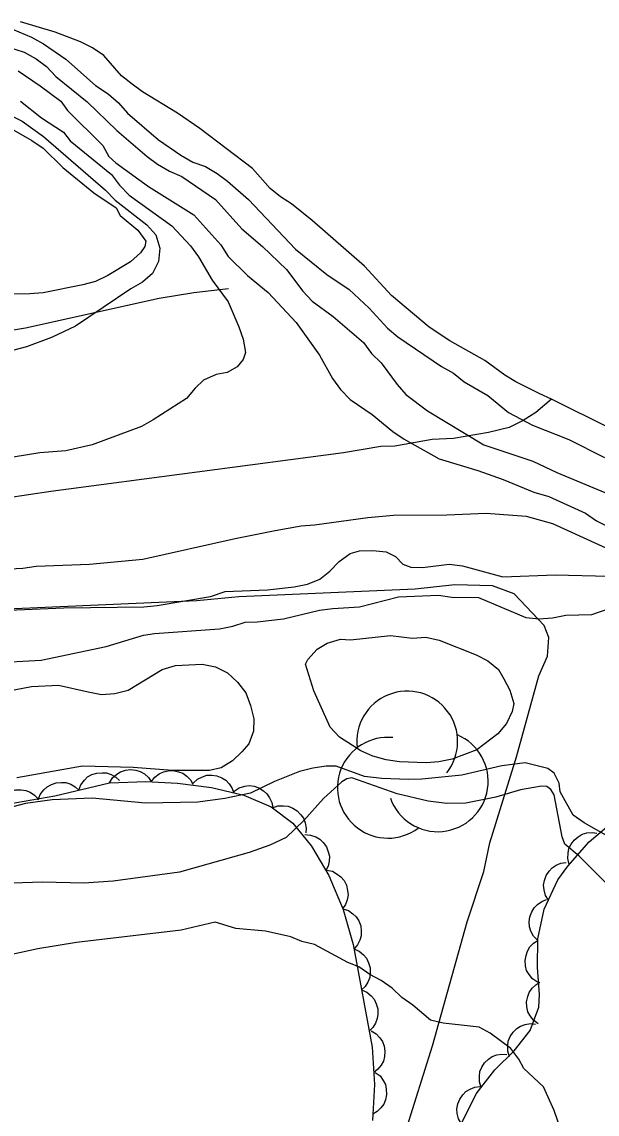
# Model space of a CAD drawing. Extents: x 336540 to 340074, y 5572036 to 5573747.
# Drawn here: x 338688.2 to 338729.6, y 5572928.7 to 5573007.2 of the extents above; entities that cross this region are included whole.
import ezdxf

# ---------------------------------------------------------------- set-up
doc = ezdxf.new("R2010")
doc.units = 0
for name, color, linetype in [('Niveau 1', 7, 'Continuous'), ('Niveau 2', 7, 'Continuous'), ('Niveau 22', 7, 'Continuous'), ('Niveau 4', 7, 'Continuous'), ('Niveau 44', 7, 'Continuous')]:
    doc.layers.add(name, color=color, linetype=linetype)

msp = doc.modelspace()

# ---------------------------------------------------------------- linework, layer by layer
at = {"layer": 'Niveau 1'}
for points in [[(338687.38, 5573000.46), (338688.24, 5573000.02), (338689.78, 5572998.93), (338694.25, 5572995.07), (338694.93, 5572994.35), (338697.22, 5572992.59), (338697.85, 5572991.87), (338698.15, 5572990.91), (338698.05, 5572989.95), (338697.62, 5572989.09), (338696.89, 5572988.46), (338696.05, 5572987.99), (338692.09, 5572985.3), (338690.36, 5572984.47), (338688.56, 5572983.81), (338687.66, 5572983.57)], [(338686.11, 5572964.84), (338691.24, 5572965.06), (338696.99, 5572965.13), (338697.95, 5572965.21), (338701.78, 5572965.86), (338702.84, 5572966.22), (338705.89, 5572966.34), (338707.8, 5572966.55), (338708.76, 5572966.74), (338709.66, 5572967.1), (338710.38, 5572967.68), (338711.05, 5572968.37), (338711.83, 5572968.95), (338712.5, 5572969.14), (338713.46, 5572969.16), (338714.42, 5572969.07), (338715.1, 5572968.74), (338715.62, 5572968.19), (338716.19, 5572967.97), (338717.04, 5572967.94), (338718.95, 5572968.2), (338719.91, 5572968.06), (338722.8, 5572967.27), (338726.58, 5572967.41), (338730.42, 5572967.32)], [(338730.38, 5572945.11), (338728.29, 5572947.21), (338727.27, 5572948.07), (338727.08, 5572948.59), (338726.49, 5572951.61), (338726.27, 5572951.98), (338725.97, 5572952.2), (338725.58, 5572952.23), (338724.09, 5572951.96), (338722.31, 5572951.43), (338720.15, 5572951.02), (338718.77, 5572950.98), (338717.43, 5572951.16), (338715.2, 5572951.68), (338711.94, 5572952.84), (338711.59, 5572952.76), (338711.24, 5572952.54), (338709.92, 5572951.34), (338708.49, 5572949.77), (338707.22, 5572948.55), (338706.06, 5572947.98), (338704.57, 5572947.47), (338699.57, 5572946.05), (338694.78, 5572945.41), (338692.68, 5572945.27), (338689.72, 5572945.33), (338680.4, 5572945.01)]]:
    msp.add_lwpolyline(points, dxfattribs=at)
at = {"layer": 'Niveau 2'}
for points in [[(338687.1, 5573006.83), (338688.92, 5573006.08), (338689.78, 5573005.58), (338691.38, 5573004.49), (338693.51, 5573002.6), (338694.43, 5573002), (338695.17, 5573001.34), (338695.81, 5573000.61), (338698.05, 5572998.68), (338699.65, 5572997.58), (338700.51, 5572997.09), (338701.42, 5572996.77), (338702.28, 5572996.27), (338703.02, 5572995.72), (338704.52, 5572994.4), (338707.91, 5572990.84), (338710.15, 5572989.02), (338711.76, 5572987.92), (338713.19, 5572986.59), (338714.52, 5572985.15), (338715.26, 5572984.54), (338718.41, 5572982.4), (338719.27, 5572981.91), (338720.02, 5572981.3), (338721.73, 5572980.31)], [(338686.57, 5573005.57), (338688.39, 5573004.99), (338689.25, 5573004.5), (338689.99, 5573003.95), (338690.68, 5573003.23), (338692.92, 5573001.41), (338695.05, 5572999.36), (338697.23, 5572997.48), (338697.97, 5572996.93), (338698.83, 5572996.44), (338699.74, 5572996.06), (338702.14, 5572994.41), (338704.05, 5572992.3), (338705.54, 5572991.03)], [(338687.95, 5573003.65), (338689.55, 5573002.56), (338691.04, 5573001.46), (338691.5, 5573000.79), (338694.06, 5572998.27), (338694.47, 5572997.48), (338694.98, 5572997.04), (338697.33, 5572995.34), (338700.58, 5572993.31), (338702.54, 5572991.15), (338703.06, 5572990.31), (338704.44, 5572988.93), (338705.93, 5572987.71), (338707.95, 5572985.55), (338709.62, 5572983.21), (338710.56, 5572981.53), (338711.13, 5572980.75), (338711.82, 5572980.03), (338713.42, 5572978.94), (338714.91, 5572977.72), (338715.71, 5572977.18), (338718.22, 5572975.76), (338721.01, 5572974.91), (338722.83, 5572974.27), (338725.04, 5572973.36), (338726.12, 5572973.05), (338728.74, 5572971.86), (338729.54, 5572971.31), (338730.4, 5572970.87)], [(338688.14, 5573001.48), (338689.63, 5573000.27), (338691.23, 5572999.23), (338691.69, 5572998.62), (338694.67, 5572996.2), (338695.25, 5572995.42), (338695.94, 5572994.7), (338699.02, 5572992.5), (338700.34, 5572991.06), (338700.92, 5572990.28), (338701.91, 5572988.61), (338703.06, 5572987.05), (338703.83, 5572985.25), (338704.13, 5572984.36), (338704.31, 5572983.4), (338704.15, 5572982.89), (338703.71, 5572982.37), (338702.98, 5572981.96), (338702.19, 5572981.83), (338701.29, 5572981.41), (338700.68, 5572980.83), (338700.07, 5572980.09), (338697.67, 5572978.56), (338696.83, 5572978.09), (338693.29, 5572976.77), (338691.38, 5572976.34), (338689.52, 5572976.18), (338685.8, 5572975.59)], [(338686.45, 5573000.05), (338688.95, 5572998.63), (338689.75, 5572998.09), (338691.18, 5572996.7), (338693.41, 5572994.89), (338695.01, 5572993.8), (338695.3, 5572993.24), (338696.56, 5572992.19), (338697.13, 5572991.41), (338697.08, 5572991.02), (338696.75, 5572990.56), (338696.03, 5572989.92), (338694.41, 5572988.93), (338693.52, 5572988.51), (338692.62, 5572988.27), (338689.75, 5572987.7), (338688.79, 5572987.62), (338683.16, 5572987.55)], [(338705.54, 5572991.03), (338707.26, 5572989.37), (338708.42, 5572987.81), (338709.11, 5572987.09), (338710.6, 5572985.99), (338712.78, 5572984.11), (338713.36, 5572983.33), (338714.05, 5572982.66), (338715.2, 5572981.1), (338715.84, 5572980.38), (338717.38, 5572979.22), (338721.44, 5572976.76), (338724.96, 5572975.6), (338726.68, 5572974.78), (338730.15, 5572973.33)], [(338721.73, 5572980.31), (338723.22, 5572979.1), (338724.94, 5572978.17), (338727.56, 5572977.15), (338730.12, 5572975.85)], [(338686.38, 5572967.8), (338688.3, 5572967.9), (338689.26, 5572968.04), (338693.09, 5572968.18), (338696.93, 5572968.54), (338703.57, 5572970.04), (338706.44, 5572970.61), (338708.3, 5572970.94), (338709.26, 5572971.01), (338713.09, 5572971.55), (338714.95, 5572971.7), (338718.79, 5572971.73)], [(338718.79, 5572971.73), (338721.61, 5572971.85), (338724.49, 5572971.63), (338726.37, 5572971.1), (338730.8, 5572969.11), (338733.53, 5572968.03), (338735.46, 5572967.62), (338738.18, 5572966.61), (338743.69, 5572964.81), (338745.62, 5572964.23), (338746.81, 5572963.97), (338747.61, 5572963.54), (338748.52, 5572963.22), (338750.17, 5572962.29), (338754.71, 5572960.52), (338755.62, 5572960.26), (338757.44, 5572959.57), (338760.28, 5572958.72), (338762.09, 5572958.03), (338766.53, 5572956.09), (338771.29, 5572954.84), (338773.11, 5572954.2), (338775.03, 5572953.68), (338776.85, 5572952.98)], [(338686.07, 5572961.09), (338689.62, 5572961.28), (338694.28, 5572962.28), (338696.98, 5572963.08), (338697.77, 5572963.21), (338702.44, 5572963.53), (338703.39, 5572963.72), (338704.29, 5572964.03), (338705.14, 5572964.04), (338707.05, 5572964.25), (338709.63, 5572964.87), (338710.59, 5572965.01), (338712.51, 5572965.11), (338715.31, 5572965.84), (338718.19, 5572965.96), (338719.15, 5572965.81), (338721.06, 5572965.8), (338724.47, 5572964.35), (338725.43, 5572964.26), (338726.39, 5572964.33), (338727.34, 5572964.52), (338729.2, 5572964.57), (338731.84, 5572965.47)], [(338716.31, 5572962.86), (338717.27, 5572962.93), (338718.23, 5572962.73), (338720.89, 5572961.66), (338721.74, 5572961.23), (338722.49, 5572960.62), (338722.89, 5572959.95), (338723.3, 5572959.12), (338723.6, 5572958.17), (338723.49, 5572957.6), (338723.06, 5572956.74), (338722.45, 5572956), (338720.95, 5572954.84), (338719.16, 5572954.18), (338718.2, 5572953.99), (338717.3, 5572953.91), (338715.38, 5572953.98), (338714.42, 5572954.13), (338713.46, 5572954.39), (338712.61, 5572954.77), (338711.07, 5572955.75), (338710.39, 5572956.47), (338709.22, 5572959.09), (338708.62, 5572961), (338708.79, 5572961.34), (338709.45, 5572962.09), (338710.18, 5572962.5), (338711.13, 5572962.8), (338711.86, 5572962.76), (338714.73, 5572963.05), (338716.31, 5572962.86)], [(338693, 5572959.02), (338693.96, 5572958.82), (338694.91, 5572958.9), (338695.87, 5572959.14), (338698.32, 5572960.61), (338699.27, 5572960.91), (338701.19, 5572961.01), (338702.15, 5572960.8), (338703, 5572960.37), (338703.74, 5572959.71), (338704.32, 5572958.93), (338704.67, 5572958.04), (338704.91, 5572957.08), (338704.87, 5572956.18), (338704.55, 5572955.27), (338704.05, 5572954.7), (338703.38, 5572954.06), (338702.55, 5572953.54), (338701.71, 5572953.35), (338699.06, 5572953.35), (338696.24, 5572953.57), (338692.58, 5572953.66), (338687.86, 5572952.82)], [(338684.27, 5572958.5), (338688.93, 5572959.39), (338690.85, 5572959.48), (338693, 5572959.02)], [(338731.16, 5572948.19), (338728.65, 5572949.6), (338727.86, 5572950.15), (338726.93, 5572951.82), (338726.86, 5572952.44), (338726.51, 5572953.17), (338726.05, 5572953.49), (338724.41, 5572953.91), (338722.73, 5572953.7), (338719.86, 5572953.02), (338716.99, 5572952.73), (338716.03, 5572952.71), (338714.12, 5572952.78), (338712.87, 5572952.93), (338710.83, 5572953.67), (338710.1, 5572953.66), (338709.14, 5572953.52), (338708.19, 5572953.28), (338706.4, 5572952.56), (338704.66, 5572951.73), (338702.81, 5572951.35), (338700.89, 5572951.09), (338697.12, 5572951.01), (338693.28, 5572951.37), (338690.41, 5572951.26), (338688.49, 5572950.99), (338686.64, 5572950.5)], [(338728.49, 5572923.17), (338726.49, 5572928.92), (338725.73, 5572930.62), (338724.32, 5572931.93), (338723.97, 5572932.6), (338723.39, 5572933.38), (338721.9, 5572934.47), (338721.11, 5572934.91), (338718.51, 5572935.19), (338717.6, 5572935.4), (338716.34, 5572936.5), (338715.54, 5572937.05), (338714.85, 5572937.71), (338714.05, 5572938.26), (338713.25, 5572938.69), (338712.46, 5572939.24), (338711.66, 5572939.56), (338709.27, 5572940.86), (338708.36, 5572941.07), (338707.56, 5572941.39), (338705.75, 5572941.81), (338703.6, 5572941.99), (338702.13, 5572942.45), (338699.69, 5572941.89), (338692.16, 5572941), (338689.38, 5572940.53), (338681.66, 5572938.86)]]:
    msp.add_lwpolyline(points, dxfattribs=at)
at = {"layer": 'Niveau 22'}
for points in [[(338703.09, 5572987.97), (338700.58, 5572987.7), (338698.11, 5572987.28), (338688.5, 5572985.16), (338683.46, 5572984.31)], [(338715.82, 5572927.39), (338717.74, 5572933.56), (338720.25, 5572942.49), (338721.43, 5572946.1), (338721.87, 5572948.16), (338723.79, 5572954.34), (338725.4, 5572960.17), (338726.02, 5572961.57), (338726.12, 5572962.92), (338725.77, 5572963.77), (338723.62, 5572966.05), (338722.07, 5572966.64), (338719.36, 5572966.7), (338716.51, 5572966.4), (338703.83, 5572965.85), (338700.8, 5572965.56), (338686.6, 5572964.94)]]:
    msp.add_lwpolyline(points, dxfattribs=at)
at = {"layer": 'Niveau 4'}
for points in [[(338730.6, 5572977.92), (338726.31, 5572980.04), (338725.46, 5572980.42), (338723.75, 5572981.29), (338722.94, 5572981.78), (338721.51, 5572982.83), (338719, 5572984.25), (338717.51, 5572985.23), (338714.81, 5572987.5), (338712.85, 5572989.61), (338709.11, 5572992.88), (338707.62, 5572994.09), (338706.82, 5572994.59), (338706.07, 5572995.19), (338704.8, 5572996.64), (338701.02, 5572999.51), (338699.41, 5573000.61), (338696.89, 5573002.14), (338696.15, 5573002.69), (338695.38, 5573003.3), (338694.11, 5573004.75), (338693.3, 5573005.3), (338692.45, 5573005.73), (338690.62, 5573006.43), (338688.12, 5573007.17)], [(338726.31, 5572980.04), (338725.19, 5572979.09), (338724.26, 5572978.52), (338723.26, 5572978.01), (338721.78, 5572977.66), (338719.25, 5572977.21), (338717.73, 5572977.14), (338715.04, 5572976.68), (338714.04, 5572976.64), (338711.35, 5572976.18), (338690.31, 5572973.42), (338687.1, 5572972.94)]]:
    msp.add_lwpolyline(points, dxfattribs=at)
at = {"layer": 'Niveau 44'}
for points in [[(338692.32, 5572951.94), (338692.47, 5572952.33), (338692.72, 5572952.66), (338692.95, 5572952.89), (338693.26, 5572953.06), (338693.61, 5572953.17), (338694, 5572953.2), (338694.32, 5572953.19), (338694.65, 5572953.06), (338694.98, 5572952.88), (338695.24, 5572952.64)], [(338694.53, 5572952.47), (338694.75, 5572952.82), (338695.06, 5572953.09), (338695.33, 5572953.27), (338695.67, 5572953.37), (338696.04, 5572953.42), (338696.42, 5572953.37), (338696.74, 5572953.29), (338697.04, 5572953.11), (338697.32, 5572952.86), (338697.53, 5572952.57)], [(338697.53, 5572952.54), (338697.78, 5572952.87), (338698.11, 5572953.11), (338698.4, 5572953.27), (338698.74, 5572953.34), (338699.11, 5572953.35), (338699.49, 5572953.27), (338699.8, 5572953.16), (338700.08, 5572952.96), (338700.34, 5572952.69), (338700.52, 5572952.38)], [(338685.62, 5572950.68), (338690.59, 5572951.53), (338694.53, 5572952.47)], [(338689.41, 5572951.25), (338689.55, 5572951.64), (338689.8, 5572951.96), (338690.04, 5572952.19), (338690.35, 5572952.36), (338690.7, 5572952.48), (338691.08, 5572952.5), (338691.4, 5572952.49), (338691.74, 5572952.37), (338692.06, 5572952.19), (338692.32, 5572951.94)], [(338694.53, 5572952.47), (338697.15, 5572952.56), (338699.41, 5572952.44), (338701.86, 5572952.14), (338704.19, 5572951.59), (338706.15, 5572950.75), (338707.72, 5572949.56), (338709.06, 5572947.91), (338710.3, 5572945.8), (338711.32, 5572943.36), (338712.04, 5572940.85), (338713.41, 5572933.46), (338713.59, 5572930.78), (338713.43, 5572928.2)], [(338700.54, 5572952.45), (338700.85, 5572952.73), (338701.22, 5572952.91), (338701.53, 5572953.01), (338701.88, 5572953.02), (338702.25, 5572952.97), (338702.6, 5572952.82), (338702.89, 5572952.66), (338703.13, 5572952.41), (338703.33, 5572952.1), (338703.46, 5572951.76)], [(338686.43, 5572950.82), (338686.61, 5572951.2), (338686.87, 5572951.51), (338687.12, 5572951.72), (338687.44, 5572951.87), (338687.8, 5572951.96), (338688.18, 5572951.96), (338688.51, 5572951.93), (338688.83, 5572951.79), (338689.14, 5572951.58), (338689.39, 5572951.32)], [(338703.5, 5572951.88), (338703.85, 5572952.11), (338704.25, 5572952.22), (338704.57, 5572952.27), (338704.92, 5572952.22), (338705.27, 5572952.1), (338705.59, 5572951.89), (338705.85, 5572951.69), (338706.04, 5572951.39), (338706.19, 5572951.06), (338706.26, 5572950.7)], [(338706.25, 5572950.68), (338706.64, 5572950.81), (338707.05, 5572950.82), (338707.38, 5572950.79), (338707.7, 5572950.66), (338708.01, 5572950.46), (338708.28, 5572950.18), (338708.47, 5572949.92), (338708.59, 5572949.59), (338708.66, 5572949.22), (338708.64, 5572948.87)], [(338719.82, 5572927.94), (338720.9, 5572930.12), (338722.24, 5572931.84), (338723.63, 5572933.21), (338724.78, 5572934.67), (338725.4, 5572936.35), (338725.44, 5572937.26), (338725.3, 5572939.19), (338725.32, 5572941.25), (338725.79, 5572943.38), (338726.77, 5572945.5), (338727.47, 5572946.49), (338729.01, 5572948.22), (338732.69, 5572951.35)], [(338708.57, 5572948.75), (338708.98, 5572948.72), (338709.36, 5572948.58), (338709.65, 5572948.43), (338709.9, 5572948.18), (338710.12, 5572947.88), (338710.26, 5572947.52), (338710.34, 5572947.2), (338710.32, 5572946.85), (338710.24, 5572946.49), (338710.09, 5572946.16)], [(338727.58, 5572946.61), (338727.48, 5572947.02), (338727.5, 5572947.42), (338727.55, 5572947.75), (338727.71, 5572948.06), (338727.93, 5572948.36), (338728.23, 5572948.6), (338728.51, 5572948.77), (338728.85, 5572948.87), (338729.22, 5572948.9), (338729.57, 5572948.85)], [(338710.14, 5572946.19), (338710.55, 5572946.11), (338710.9, 5572945.91), (338711.17, 5572945.72), (338711.39, 5572945.44), (338711.56, 5572945.11), (338711.64, 5572944.74), (338711.68, 5572944.42), (338711.62, 5572944.07), (338711.49, 5572943.72), (338711.29, 5572943.42)], [(338726.09, 5572944.03), (338725.87, 5572944.38), (338725.77, 5572944.78), (338725.74, 5572945.11), (338725.8, 5572945.45), (338725.92, 5572945.8), (338726.14, 5572946.12), (338726.35, 5572946.36), (338726.65, 5572946.55), (338726.99, 5572946.69), (338727.35, 5572946.75)], [(338725.3, 5572941.15), (338725.01, 5572941.45), (338724.83, 5572941.81), (338724.72, 5572942.13), (338724.71, 5572942.48), (338724.75, 5572942.84), (338724.9, 5572943.2), (338725.05, 5572943.49), (338725.3, 5572943.73), (338725.61, 5572943.94), (338725.94, 5572944.08)], [(338711.3, 5572943.42), (338711.7, 5572943.29), (338712.03, 5572943.06), (338712.27, 5572942.84), (338712.46, 5572942.54), (338712.59, 5572942.19), (338712.63, 5572941.81), (338712.63, 5572941.48), (338712.53, 5572941.15), (338712.36, 5572940.82), (338712.13, 5572940.54)], [(338712.1, 5572940.53), (338712.48, 5572940.37), (338712.79, 5572940.1), (338713.01, 5572939.86), (338713.16, 5572939.54), (338713.26, 5572939.18), (338713.27, 5572938.8), (338713.24, 5572938.47), (338713.1, 5572938.15), (338712.9, 5572937.84), (338712.65, 5572937.58)], [(338725.29, 5572938.14), (338724.95, 5572938.38), (338724.69, 5572938.7), (338724.52, 5572938.98), (338724.44, 5572939.32), (338724.41, 5572939.69), (338724.48, 5572940.07), (338724.57, 5572940.38), (338724.76, 5572940.68), (338725.02, 5572940.94), (338725.32, 5572941.14)], [(338712.65, 5572937.58), (338713.03, 5572937.42), (338713.34, 5572937.15), (338713.56, 5572936.91), (338713.71, 5572936.59), (338713.81, 5572936.23), (338713.81, 5572935.85), (338713.78, 5572935.52), (338713.65, 5572935.2), (338713.45, 5572934.89), (338713.19, 5572934.63)], [(338725.35, 5572935.15), (338725.01, 5572935.4), (338724.77, 5572935.73), (338724.61, 5572936.02), (338724.54, 5572936.36), (338724.52, 5572936.73), (338724.6, 5572937.1), (338724.7, 5572937.41), (338724.91, 5572937.7), (338725.17, 5572937.96), (338725.48, 5572938.15)], [(338723.29, 5572932.78), (338723.16, 5572933.18), (338723.16, 5572933.58), (338723.2, 5572933.91), (338723.34, 5572934.23), (338723.54, 5572934.54), (338723.82, 5572934.8), (338724.09, 5572934.99), (338724.42, 5572935.1), (338724.79, 5572935.16), (338725.15, 5572935.13)], [(338713.33, 5572934.65), (338713.69, 5572934.44), (338713.97, 5572934.14), (338714.16, 5572933.87), (338714.27, 5572933.54), (338714.33, 5572933.18), (338714.29, 5572932.79), (338714.22, 5572932.47), (338714.05, 5572932.17), (338713.81, 5572931.88), (338713.53, 5572931.66)], [(338721.26, 5572930.58), (338721.13, 5572930.98), (338721.12, 5572931.38), (338721.16, 5572931.71), (338721.3, 5572932.03), (338721.5, 5572932.34), (338721.78, 5572932.6), (338722.04, 5572932.8), (338722.38, 5572932.91), (338722.74, 5572932.97), (338723.1, 5572932.95)], [(338713.64, 5572931.66), (338713.98, 5572931.4), (338714.21, 5572931.07), (338714.37, 5572930.78), (338714.43, 5572930.44), (338714.44, 5572930.07), (338714.36, 5572929.69), (338714.25, 5572929.38), (338714.04, 5572929.1), (338713.77, 5572928.85), (338713.46, 5572928.66)], [(338719.83, 5572927.95), (338719.62, 5572928.32), (338719.53, 5572928.71), (338719.5, 5572929.04), (338719.57, 5572929.39), (338719.71, 5572929.73), (338719.93, 5572930.04), (338720.15, 5572930.28), (338720.45, 5572930.46), (338720.8, 5572930.59), (338721.16, 5572930.64)]]:
    msp.add_lwpolyline(points, dxfattribs=at)
for centre, start, end in [((338715.936, 5572955.44), 321.49666, 187.18525), ((338714.539, 5572952.117), 84.31815, 307.00251), ((338718.133, 5572952.583), 199.65046, 67.10754)]:
    msp.add_arc(centre, 3.623, start, end, dxfattribs=at)

doc.saveas('drawing.dxf')
